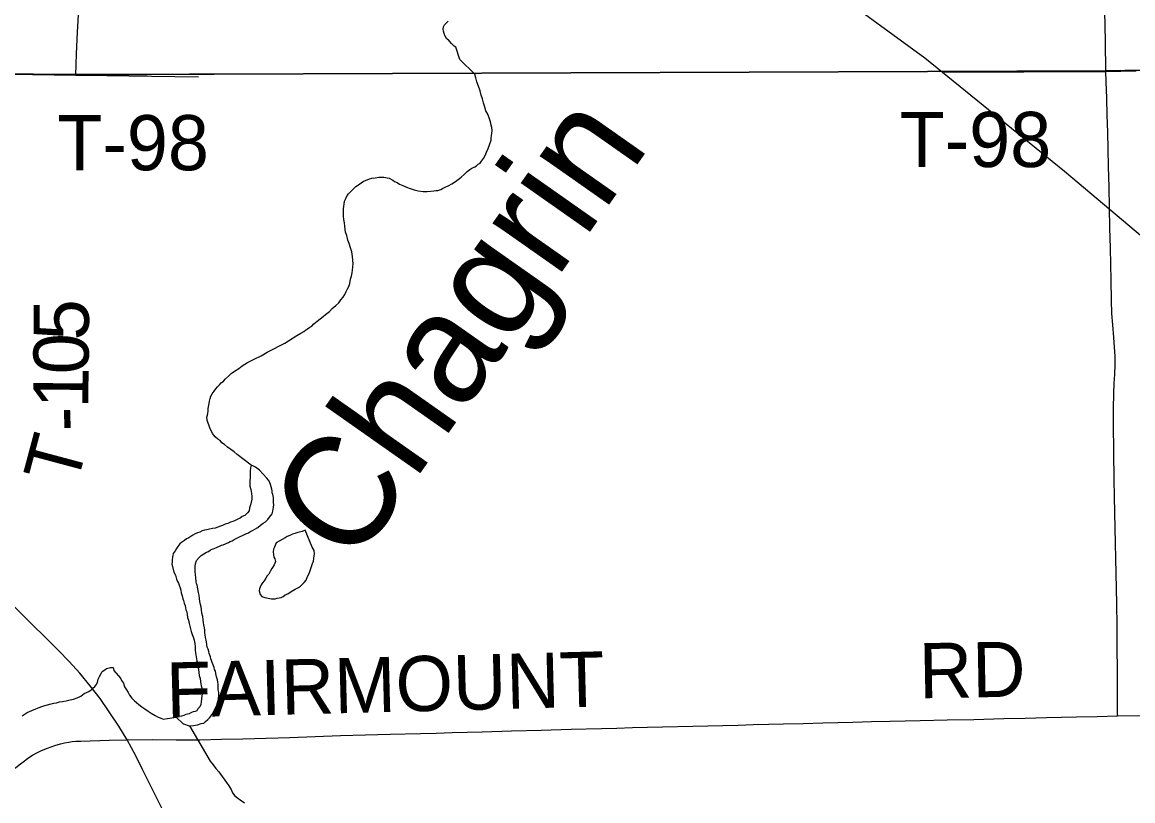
# Model space of a CAD drawing. Extents: x 103424 to 290657, y 38711 to 110967.
# Drawn here: x 119854 to 125931, y 67011 to 71273 of the extents above; entities that cross this region are included whole.
import ezdxf

# ---------------------------------------------------------------- set-up
doc = ezdxf.new("R2010")
doc.units = 0
for name, color, linetype in [('GM_X_Corporation', 7, 'Continuous'), ('GM_X_County_Road', 7, 'Continuous'), ('GM_X_County_Road_Text', 7, 'Continuous'), ('GM_X_Major_River', 7, 'Continuous'), ('GM_X_Major_River_Text', 7, 'Continuous'), ('GM_X_Minor_Lake', 7, 'Continuous'), ('GM_X_Minor_River', 7, 'Continuous'), ('GM_X_Rail_Line', 7, 'Continuous'), ('GM_X_Township_Road', 7, 'Continuous'), ('GM_X_Township_Road_Text', 7, 'Continuous')]:
    doc.layers.add(name, color=color, linetype=linetype)

msp = doc.modelspace()

# ---------------------------------------------------------------- linework, layer by layer
at = {"layer": 'GM_X_Corporation'}
for points in [[(127353.3, 71034.4), (125782.9, 71007.1), (120904.4, 70988.4), (120770.1, 70987.9), (120536.9, 70987), (120142.1, 70987.1), (119688.2, 70990.2), (119635, 74016.7)], [(119747.3, 63220.6), (119711.4, 67089.1), (119699.4, 68185.2), (119697.8, 68222.7), (119697.6, 68351.3), (119691.9, 68458.1), (119686.6, 68980.3), (119689.3, 69057.6), (119689.9, 69111.8), (119690.7, 69193.8), (119690.7, 69692.5), (119693.5, 70192.5), (119690.7, 70601.3), (119688.2, 70990.2), (120142.1, 70987.1), (120536.9, 70987), (120770.1, 70987.9), (120904.4, 70988.4), (125782.9, 71007.1), (127353.3, 71034.4)]]:
    msp.add_lwpolyline(points, dxfattribs=at)
at = {"layer": 'GM_X_County_Road'}
for points in [[(120427.6, 67345.3), (120382.4, 67419.4), (120329.7, 67498.4), (120279.9, 67570.5), (120225.9, 67639.8), (120168.7, 67708.6), (120110.7, 67773.3), (120052.8, 67833.9), (119981, 67904.6), (119909.2, 67975.4), (119802.3, 68080.8), (119695.4, 68186.1)], [(120427.6, 67345.3), (120567.8, 67346), (120696.9, 67345.3), (120826, 67344.7), (120943.6, 67347.3), (121061.1, 67349.9), (121189.5, 67353.8), (121317.9, 67357.7), (121456.8, 67362.7), (121595.7, 67367.6), (121731.6, 67371.2), (121867.6, 67374.8), (122032.6, 67379.3), (122119.4, 67381.7), (122206.3, 67384), (122371.3, 67388.7), (122532.2, 67393.4), (122693.2, 67398.1), (122858.2, 67402.4), (123023.2, 67406.8), (123108, 67409), (123192.8, 67411.2), (123357.8, 67415.4), (123522.8, 67419.5), (123687.8, 67423.6), (123771.4, 67425.7), (123854.9, 67427.8), (124019.9, 67432), (124127.4, 67434.8), (124234.9, 67437.6), (124399.9, 67441.9), (124501.5, 67444.5), (124603, 67447.1), (124768, 67450.5), (124914.6, 67453.6), (125061.2, 67456.6), (125226.2, 67460.6), (125342.4, 67463.4), (125458.6, 67466.2), (125623.6, 67470.3), (125735.7, 67473.1), (125847.8, 67475.9), (125973.6, 67478.2)], [(119711.4, 67084.4), (119767.5, 67142.8), (119797.5, 67172.2), (119818.1, 67192.5), (119843.6, 67214.1), (119864.3, 67228.3), (119885.4, 67243.6), (119910.4, 67260.3), (119933.7, 67273.7), (119960.2, 67286.1), (119992, 67299.5), (120032.8, 67314.3), (120063.3, 67322.5), (120085.4, 67327.6), (120108.5, 67332), (120127.3, 67334.6), (120147.4, 67336.4), (120173.9, 67337.7), (120330, 67343.3), (120427.6, 67345.3)], [(120627.6, 66951.9), (120589.1, 67028.7), (120550.7, 67105.5), (120512.8, 67181.4), (120474.8, 67257.2), (120427.6, 67345.3)]]:
    msp.add_lwpolyline(points, dxfattribs=at)
at = {"layer": 'GM_X_Major_River'}
for points in [[(122248.6, 71069.3), (122227.5, 71136), (122217.3, 71142), (122203, 71156), (122190.7, 71170), (122176.4, 71184), (122168.2, 71196.1), (122162, 71210.1), (122159.8, 71224.3), (122157.7, 71234.3), (122159.5, 71246.5), (122165.5, 71258.6), (122175.4, 71268.8), (122185.4, 71279.1)], [(121753.8, 70414.5), (121767.9, 70418.8), (121786, 70421.1), (121806.2, 70423.5), (121832.4, 70423.9), (121850.6, 70420.2), (121862.7, 70418.3), (121881.1, 70408.6), (121891.3, 70400.6), (121905.5, 70394.8), (121917.8, 70386.9), (121936, 70379.1), (121956.4, 70369.4), (121976.7, 70361.6), (121999, 70355.9), (122021.3, 70350.2), (122047.6, 70346.6), (122069.8, 70345), (122090, 70347.3), (122106.1, 70349.6), (122118.1, 70351.8), (122128.2, 70352), (122144.3, 70356.3), (122154.3, 70362.5), (122168.3, 70368.8), (122184.3, 70377.2), (122204.3, 70387.6), (122224.3, 70400), (122240.2, 70412.4), (122256.1, 70424.8), (122272.1, 70439.2), (122287.9, 70455.6), (122303.9, 70466), (122313.8, 70474.2), (122329.9, 70480.6), (122339.9, 70486.8), (122349.8, 70495), (122359.8, 70501.3), (122367.7, 70511.5), (122377.6, 70525.8), (122387.4, 70542.1), (122395.1, 70560.4), (122402.9, 70580.8), (122420.3, 70627.5), (122420.1, 70637.6), (122421.9, 70651.8), (122423.7, 70663.9), (122425.4, 70680.1), (122423.1, 70696.2), (122420.9, 70708.3), (122416.6, 70726.4), (122410.2, 70744.5), (122401.7, 70768.6), (122391.4, 70786.6), (122385, 70806.7), (122378.5, 70830.9), (122372.1, 70853), (122365.7, 70873.1), (122359.2, 70897.2), (122350.7, 70923.3), (122342.3, 70945.4), (122335.8, 70967.6), (122331.5, 70987.7), (122248.6, 71069.3)], [(121106.2, 68848.2), (121030.4, 68905.6), (121014, 68921.5), (120977.3, 68947.2), (120960.9, 68961), (120946.6, 68970.9), (120936.3, 68982.9), (120924.1, 68990.7), (120909.8, 69002.6), (120895.3, 69020.6), (120889, 69034.6), (120882.8, 69046.6), (120876.5, 69062.7), (120870.1, 69082.8), (120865.8, 69094.8), (120863.5, 69111), (120867.4, 69121.1), (120869.3, 69131.3), (120871, 69145.4), (120870.8, 69157.6), (120874.6, 69175.8), (120876.4, 69185.9), (120878.2, 69198.1), (120882, 69212.3), (120885.8, 69226.5), (120893.7, 69238.7), (120903.5, 69253.1), (120913.4, 69265.3), (120923.3, 69277.6), (120933.2, 69287.9), (120943.1, 69298.1), (120955.1, 69308.4), (120967, 69320.8), (120982.9, 69335.2), (120996.8, 69349.5), (121014.7, 69362), (121038.7, 69376.5), (121056.6, 69390.9), (121086.6, 69409.6), (121122.6, 69428.4), (121160.6, 69447.2), (121194.6, 69465.9), (121230.6, 69484.7), (121262.6, 69501.4), (121290.6, 69516), (121356.5, 69557.5), (121378.5, 69569.9), (121394.5, 69580.3), (121404.5, 69586.5), (121414.4, 69594.8), (121428.4, 69603.1), (121438.4, 69609.3), (121450.3, 69621.6), (121468.2, 69636.1), (121484.1, 69648.5), (121500.1, 69660.8), (121514, 69673.2), (121535.9, 69689.7), (121549.8, 69706.1), (121569.7, 69722.6), (121585.6, 69737), (121597.4, 69753.4), (121609.3, 69767.7), (121619.1, 69782), (121626.9, 69798.3), (121634.8, 69812.6), (121640.6, 69826.8), (121646.4, 69843), (121650, 69865.3), (121655.8, 69881.6), (121659.5, 69899.8), (121661.3, 69916), (121663, 69934.2), (121664.7, 69952.4), (121662.4, 69968.6), (121662.1, 69990.8), (121657.6, 70015), (121651.2, 70037.1), (121642.7, 70061.2), (121636.4, 70079.3), (121629.9, 70105.4), (121623.5, 70123.5), (121621.2, 70139.6), (121618.9, 70155.7), (121616.6, 70173.9), (121614.3, 70192), (121612, 70210.2), (121611.7, 70228.4), (121611.3, 70248.6), (121613.1, 70264.8), (121614.9, 70276.9), (121616.6, 70293.1), (121624.5, 70307.4), (121632.3, 70323.6), (121640.2, 70333.9), (121679.9, 70372.9), (121693.8, 70383.2), (121707.8, 70393.6), (121721.8, 70401.9), (121731.8, 70406.1), (121753.8, 70414.5)], [(120875, 67828.3), (120870.7, 67840.3), (120866.5, 67852.4), (120864.2, 67866.5), (120862, 67880.6), (120859.8, 67890.6), (120857.5, 67904.7), (120855.3, 67918.8), (120853.1, 67930.9), (120852.8, 67945.1), (120850.6, 67957.2), (120848.3, 67973.3), (120846.1, 67985.4), (120843.8, 68001.5), (120841.5, 68019.6), (120837.1, 68037.7), (120834.8, 68055.9), (120832.5, 68072), (120830.3, 68086.1), (120826, 68102.2), (120823.7, 68118.3), (120821.3, 68136.5), (120819.1, 68150.6), (120810.4, 68190.9), (120808.2, 68200.9), (120806, 68211), (120803.6, 68231.1), (120801.3, 68249.3), (120801.1, 68263.4), (120800.8, 68279.6), (120800.5, 68295.7), (120802.3, 68307.9), (120808.1, 68326.2), (120821.9, 68342.6), (120833.9, 68352.9), (120847.8, 68363.2), (120861.8, 68371.5), (120873.8, 68375.7), (120883.8, 68384), (120893.8, 68388.2), (120903.8, 68392.4), (120919.9, 68398.7), (120933.9, 68405), (120943.9, 68409.2), (120954, 68411.4), (120982, 68424), (120992, 68430.2), (121002, 68434.4), (121014, 68440.7), (121028, 68449), (121078.1, 68472), (121088.1, 68476.2), (121100.1, 68482.5), (121114.1, 68490.8), (121126.1, 68497.1), (121144.1, 68507.5), (121158, 68519.8), (121171.9, 68530.1), (121185.9, 68538.5), (121197.8, 68550.8), (121207.7, 68563.1), (121221.5, 68581.5), (121225.3, 68595.7), (121227.1, 68607.8), (121229, 68617.9), (121230.8, 68630.1), (121228.5, 68644.2), (121228.3, 68660.4), (121228.1, 68670.5), (121225.8, 68686.6), (121221.6, 68696.6), (121221.4, 68706.7), (121219.3, 68716.8), (121217, 68728.9), (121212.8, 68742.9), (121208.6, 68753), (121202.3, 68765), (121192, 68776.9), (121152.9, 68820.8), (121130.5, 68836.5), (121116.2, 68844.4), (121106.2, 68848.2)], [(121106.2, 68848.2), (121102.3, 68834.1), (121100.6, 68815.9), (121100.8, 68803.7), (121101, 68789.6), (121101.2, 68777.5), (121099.4, 68763.3), (121099.6, 68751.2), (121099.9, 68733), (121104.3, 68714.9), (121108.7, 68692.7), (121111, 68676.6), (121111.2, 68662.5), (121107.4, 68646.3), (121105.6, 68636.1), (121101.7, 68626), (121097.9, 68613.8), (121096.1, 68597.6), (121086.2, 68587.3), (121072.3, 68573)], [(121072.3, 68573), (121058.3, 68566.7), (121046.4, 68558.4), (121030.3, 68550), (121016.3, 68543.8), (121006.3, 68539.5), (120994.3, 68535.3), (120978.2, 68529), (120964.2, 68524.7), (120950.2, 68518.4), (120938.1, 68514.2), (120924.1, 68507.9), (120910, 68503.6), (120896, 68501.4), (120877.9, 68497), (120863.8, 68494.8), (120851.7, 68492.6), (120837.7, 68488.3), (120825.7, 68482), (120813.6, 68477.8), (120799.6, 68471.5), (120787.6, 68465.2), (120765.6, 68450.7), (120753.6, 68444.5), (120741.7, 68436.2), (120725.7, 68423.8), (120715.8, 68417.6), (120705.9, 68403.3), (120698, 68391), (120690.2, 68378.8), (120680.3, 68364.5), (120678.5, 68354.3), (120676.6, 68344.2), (120674.8, 68330), (120675, 68317.9), (120673.2, 68305.8), (120675.4, 68293.7), (120684.1, 68261.5), (120692.4, 68245.5), (120698.8, 68223.4), (120703.1, 68211.3), (120709.3, 68201.3), (120713.5, 68191.3), (120717.8, 68177.2), (120722, 68163.1), (120724.3, 68149), (120728.6, 68132.9), (120732.9, 68116.8), (120737.1, 68106.8), (120739.3, 68092.7), (120745.6, 68080.7), (120747.9, 68066.6), (120750, 68056.5), (120754.3, 68044.5), (120756.5, 68030.4), (120758.8, 68014.2), (120763.1, 68000.2), (120767.4, 67982.1), (120771.8, 67966), (120774, 67951.9), (120778.3, 67937.8), (120784.6, 67921.7), (120790.9, 67903.6), (120795.2, 67889.6), (120797.6, 67871.4), (120799.9, 67853.3), (120800.2, 67835.1), (120802.4, 67821), (120804.6, 67808.9), (120807, 67788.8), (120809.2, 67776.7), (120813.5, 67764.6), (120815.7, 67750.5), (120818.1, 67730.3), (120820.4, 67712.2), (120822.7, 67696.1), (120827, 67680), (120829.3, 67663.9), (120831.5, 67651.8), (120833.7, 67639.7), (120838, 67623.6), (120840.3, 67609.5), (120838.5, 67595.3), (120836.6, 67585.2), (120833.2, 67552.8), (120831.4, 67538.6), (120825.6, 67524.4), (120815.6, 67514.1), (120809.8, 67503.9), (120799.7, 67499.7), (120789.7, 67497.5), (120779.7, 67493.3), (120767.7, 67487.1), (120749.6, 67482.7), (120737.5, 67478.5), (120725.5, 67474.3), (120703.4, 67469.9), (120695.8, 67468.6)], [(120695.8, 67468.6), (120734.3, 67432), (120736.3, 67432), (120766.8, 67420.4), (120776.9, 67420.6), (120790.9, 67422.8), (120813.1, 67427.2), (120833.1, 67433.6), (120847.2, 67435.9), (120857.2, 67444.1), (120869.1, 67456.4), (120881, 67466.7), (120896.8, 67489.2), (120904.6, 67505.5), (120912.4, 67519.8), (120918.2, 67534), (120922, 67548.2), (120927.8, 67566.5), (120929.3, 67592.8), (120929.2, 67602.9), (120926.9, 67619), (120926.6, 67639.2), (120926.4, 67649.3), (120924.2, 67659.4), (120921.9, 67673.5), (120917.6, 67689.6), (120913.3, 67707.7), (120911.1, 67719.7), (120906.9, 67729.8), (120904.7, 67739.8), (120900.5, 67749.9), (120894.1, 67768), (120889.9, 67778), (120885.7, 67788), (120883.5, 67798.1), (120877.2, 67816.2), (120875, 67828.3)], [(119853.7, 67476.1), (119881.7, 67494.8), (119905.7, 67505.3), (119927.7, 67513.7), (119945.8, 67522.1), (119961.8, 67526.4), (119977.9, 67532.7), (120026.1, 67545.6), (120042.2, 67547.9), (120058.3, 67552.2), (120074.4, 67554.5), (120094.5, 67558.9), (120116.6, 67563.3), (120134.7, 67567.6), (120154.8, 67574), (120174.8, 67584.4), (120192.7, 67598.9), (120218.8, 67609.4), (120230.7, 67617.7), (120240.6, 67627.9), (120250.6, 67636.2), (120258.5, 67646.4), (120266.3, 67658.7), (120270.1, 67676.9), (120275.9, 67691.1), (120285.7, 67707.5), (120291.6, 67717.7), (120305.6, 67728), (120315.5, 67734.2), (120337.6, 67740.6), (120351.7, 67740.9), (120356.1, 67724.8), (120391.1, 67682.9), (120397.3, 67668.9), (120407.7, 67654.9), (120414.1, 67634.8), (120424.4, 67618.8), (120432.8, 67602.8), (120441.1, 67588.8), (120453.4, 67572.8), (120467.8, 67558.9), (120480.1, 67549), (120492.4, 67537.1), (120508.7, 67525.3), (120525.1, 67513.4), (120543.4, 67501.6), (120559.8, 67489.7), (120582.2, 67478), (120594.4, 67470.1), (120608.6, 67464.3), (120624.9, 67458.5), (120695.8, 67468.6)]]:
    msp.add_lwpolyline(points, dxfattribs=at)
at = {"layer": 'GM_X_Minor_Lake'}
for points in [[(121149.9, 68160.1), (121156.3, 68140), (121164.5, 68130), (121180.8, 68124.2), (121199, 68120.5), (121217.2, 68116.7), (121237.4, 68117), (121249.5, 68119.3), (121259.5, 68121.4), (121271.6, 68123.7), (121281.6, 68129.9), (121293.5, 68138.2), (121307.6, 68144.5), (121325.5, 68156.9), (121347.5, 68169.4), (121365.5, 68177.7), (121377.5, 68186), (121387.4, 68196.3), (121397.3, 68206.5), (121407.2, 68218.8), (121414.9, 68239.2), (121424.7, 68255.5), (121442, 68310.3), (121447.8, 68322.5), (121449.6, 68336.7), (121451.4, 68350.9), (121453.2, 68363), (121450.9, 68381.2), (121440.5, 68399.2), (121402.6, 68491.5)], [(121402.6, 68491.5), (121386.6, 68485.2), (121362.5, 68478.7), (121346.4, 68474.4), (121332.4, 68470.1), (121318.3, 68463.8), (121304.3, 68457.6), (121292.4, 68449.3), (121276.3, 68440.9), (121244.4, 68422.2), (121234.7, 68399.9), (121228.8, 68387.6), (121227, 68373.5), (121229.3, 68359.4), (121231.5, 68345.2), (121235.7, 68335.2), (121240, 68321.1), (121232.3, 68302.8), (121226.4, 68292.6), (121220.5, 68282.4), (121212.6, 68270.2), (121202.8, 68251.8), (121194.9, 68241.6), (121187.1, 68229.4), (121177.2, 68215.1), (121169.3, 68204.8), (121161.5, 68192.6), (121155.6, 68180.4), (121151.7, 68170.2), (121149.9, 68160.1)], [(121402.6, 68491.5), (121386.6, 68485.2), (121362.5, 68478.7), (121346.4, 68474.4), (121332.4, 68470.1), (121318.3, 68463.8), (121304.3, 68457.6), (121292.4, 68449.3), (121276.3, 68440.9), (121244.4, 68422.2), (121234.7, 68399.9), (121228.8, 68387.6), (121227, 68373.5), (121229.3, 68359.4), (121231.5, 68345.2), (121235.7, 68335.2), (121240, 68321.1), (121232.3, 68302.8), (121226.4, 68292.6), (121220.5, 68282.4), (121212.6, 68270.2), (121202.8, 68251.8), (121194.9, 68241.6), (121187.1, 68229.4), (121177.2, 68215.1), (121169.3, 68204.8), (121161.5, 68192.6), (121155.6, 68180.4), (121151.7, 68170.2), (121149.9, 68160.1), (121156.3, 68140), (121164.5, 68130), (121180.8, 68124.2), (121199, 68120.5), (121217.2, 68116.7), (121237.4, 68117), (121249.5, 68119.3), (121259.5, 68121.4), (121271.6, 68123.7), (121281.6, 68129.9), (121293.5, 68138.2), (121307.6, 68144.5), (121325.5, 68156.9), (121347.5, 68169.4), (121365.5, 68177.7), (121377.5, 68186), (121387.4, 68196.3), (121397.3, 68206.5), (121407.2, 68218.8), (121414.9, 68239.2), (121424.7, 68255.5), (121442, 68310.3), (121447.8, 68322.5), (121449.6, 68336.7), (121451.4, 68350.9), (121453.2, 68363), (121450.9, 68381.2), (121440.5, 68399.2), (121402.6, 68491.5)]]:
    msp.add_lwpolyline(points, dxfattribs=at)
at = {"layer": 'GM_X_Minor_River'}
msp.add_lwpolyline([(120768.4, 67420.4), (120883, 67228.3), (120899.5, 67208.4), (120913.9, 67188.5), (120930.4, 67168.5), (120971.7, 67110.6), (120984.1, 67092.6), (120996.6, 67072.6), (121005, 67054.6), (121017.3, 67038.6), (121046, 67016.9), (121070.5, 66999.1)], dxfattribs=at)
at = {"layer": 'GM_X_Rail_Line'}
msp.add_lwpolyline([(121943.9, 72984.2), (122182.1, 72897.3), (122415.6, 72812.4), (124792.9, 71078.1), (125556.8, 70456.6), (126295.9, 69834.8), (126924.8, 69218), (127230.6, 68946.2), (127450.9, 68796.9), (129668, 67771.2), (130803.4, 67235.1), (131559.6, 66894.9), (131970.7, 66637.8), (132157, 66481.8), (132734.1, 65975.1), (133539.6, 65148.6), (133726.4, 65044.7), (134046.1, 64920.1), (134199.7, 64783.1), (134531.9, 64172.6), (134681.3, 64064.6), (135221.1, 64052.1), (135711, 63354.4)], dxfattribs=at)
at = {"layer": 'GM_X_Township_Road'}
for points in [[(120147.3, 70982.4), (120151.5, 71099.8), (120155.8, 71217.2), (120163.9, 71343)], [(125784.2, 71003.5), (125781.5, 71168.6), (125778.7, 71333.6)], [(119704.4, 70969.6), (119715.5, 70978.2), (119730.2, 70983.7), (119749.4, 70987.3), (119770.6, 70988.8), (119909.4, 70986.5), (120028.3, 70984.5), (120147.3, 70982.4), (120231.9, 70981.8), (120316.4, 70981.1), (120438.7, 70979.6), (120561, 70978), (120689.4, 70975.9), (120817.7, 70973.7)], [(124897.2, 70999.9), (125033.7, 71000.5), (125170.2, 71001), (125335.2, 71001.7), (125468.5, 71002.3), (125601.9, 71002.8), (125650.1, 71003)], [(125650.1, 71003), (125693, 71003.1), (125784.2, 71003.5), (125949.3, 71006.7)], [(125847.8, 67475.9), (125847.1, 67605), (125845.5, 67968.8), (125843.5, 68089), (125839.9, 68254.1), (125838.2, 68337.7), (125836.3, 68421.3), (125832.8, 68586.4), (125830.8, 68676.8), (125828.9, 68767.2), (125827.3, 68919.5), (125825.7, 69071.8), (125826.1, 69156.6), (125826.5, 69241.3), (125828.7, 69294.7), (125832.9, 69346.9), (125834.6, 69395.6), (125833.8, 69444.4), (125830.8, 69494.5), (125826.6, 69546.1), (125821.1, 69616.5), (125817.2, 69677.5), (125814.7, 69748.4), (125812.6, 69861.1), (125810.9, 69948.2), (125809.2, 70035.3), (125806.2, 70146.1), (125803.3, 70256.8), (125801.1, 70370.2), (125798.8, 70483.6), (125796.5, 70577.4), (125794.3, 70671.3), (125791.6, 70763.6), (125789, 70855.9), (125786.1, 70945.9), (125784.2, 71003.5)], [(120427.6, 67345.3), (120382.4, 67419.4), (120329.7, 67498.4), (120279.9, 67570.5), (120225.9, 67639.8), (120168.7, 67708.6), (120110.7, 67773.3), (120052.8, 67833.9), (119981, 67904.6), (119909.2, 67975.4), (119802.3, 68080.8), (119695.4, 68186.1)], [(120627.6, 66951.9), (120589.1, 67028.7), (120550.7, 67105.5), (120512.8, 67181.4), (120474.8, 67257.2), (120427.6, 67345.3)]]:
    msp.add_lwpolyline(points, dxfattribs=at)

# ---------------------------------------------------------------- texts
at = {"layer": 'GM_X_County_Road_Text'}
for s, rotation, p in [('FAIRMOUNT', 1.48947, (120645.5, 67465.4)), ('RD', 0.98724, (124763.2, 67571.6))]:
    msp.add_text(s, height=301.87, rotation=rotation, dxfattribs=at).set_placement(p)
at = {"layer": 'GM_X_Major_River_Text'}
msp.add_text('Chagrin', height=604.14, rotation=54.89589, dxfattribs=at).set_placement((121664.7, 68280.9))
at = {"layer": 'GM_X_Township_Road_Text'}
for s, height, rotation, p in [('T-98', 301.87, 0.00001, (120045.6, 70462)), ('T-98', 301.87, 0.00001, (124654.6, 70479.7)), ('5', 301.9, 89.66747, (120218.2, 69530.8)), ('0', 301.9, 89.63452, (120217, 69344.6)), ('1', 301.9, 89.50042, (120215.3, 69157.9)), ('-', 301.9, 91.79927, (120219.2, 69037.2)), ('T', 301.9, 75.02303, (120149.8, 68723.7))]:
    msp.add_text(s, height=height, rotation=rotation, dxfattribs=at).set_placement(p)

doc.saveas('drawing.dxf')
